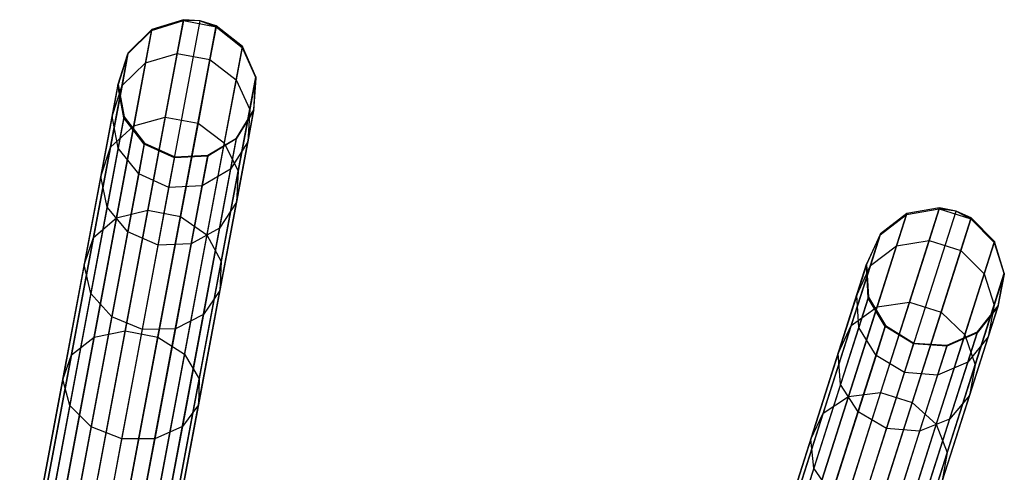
# Model space of a CAD drawing. Extents: x -91 to 91, y -91 to 262.
# Tile 418 of 480: x 14.17 to 28.34, y 83.03 to 89.55. Entities that reach past the tile are written whole.
import ezdxf

# ---------------------------------------------------------------- set-up
doc = ezdxf.new("R2010")
doc.units = 0
doc.header["$LTSCALE"] = 25.4
doc.layers.get('0').update_dxf_attribs({"linetype": 'CONTINUOUS'})

# ---------------------------------------------------------------- blocks, each defined once
blk = doc.blocks.new('ETE0_STL_1')
at = {"color": 0}
for p, q in [((15.114, 81.993, 301.47), (16.531, 89.553, 191.47)), ((15.114, 81.993, 301.47), (16.531, 89.553, 191.47)), ((15.354, 81.977, 301.473), (16.772, 89.538, 191.473)), ((15.354, 81.977, 301.473), (16.772, 89.538, 191.473)), ((15.584, 81.905, 301.47), (17.001, 89.465, 191.47)), ((15.584, 81.905, 301.47), (17.001, 89.465, 191.47)), ((16.071, 89.399, 188.363), (16.528, 89.539, 188.346)), ((16.071, 89.399, 188.363), (16.528, 89.539, 188.346)), ((16.531, 89.553, 191.47), (16.074, 89.413, 191.455)), ((16.531, 89.553, 191.47), (16.074, 89.413, 191.455)), ((16.528, 89.539, 188.346), (16.44, 89.068, 185.258)), ((16.528, 89.539, 188.346), (16.44, 89.068, 185.258)), ((16.531, 89.553, 191.47), (16.528, 89.539, 188.346)), ((16.531, 89.553, 191.47), (16.528, 89.539, 188.346)), ((16.528, 89.539, 188.346), (16.999, 89.45, 188.346)), ((16.772, 89.538, 191.473), (16.528, 89.539, 188.346)), ((16.772, 89.538, 191.473), (16.528, 89.539, 188.346)), ((16.528, 89.539, 188.346), (16.999, 89.45, 188.346)), ((16.772, 89.538, 191.473), (16.531, 89.553, 191.47)), ((16.772, 89.538, 191.473), (16.531, 89.553, 191.47)), ((17.001, 89.465, 191.47), (16.772, 89.538, 191.473)), ((16.772, 89.538, 191.473), (16.999, 89.45, 188.346)), ((16.772, 89.538, 191.473), (16.999, 89.45, 188.346)), ((17.001, 89.465, 191.47), (16.772, 89.538, 191.473)), ((16.999, 89.45, 188.346), (16.91, 88.98, 185.258)), ((16.999, 89.45, 188.346), (16.91, 88.98, 185.258)), ((17.001, 89.465, 191.47), (16.999, 89.45, 188.346)), ((17.001, 89.465, 191.47), (16.999, 89.45, 188.346)), ((16.999, 89.45, 188.346), (17.374, 89.154, 188.363)), ((16.999, 89.45, 188.346), (17.374, 89.154, 188.363)), ((17.377, 89.169, 191.455), (17.001, 89.465, 191.47)), ((17.377, 89.169, 191.455), (17.001, 89.465, 191.47)), ((14.656, 81.853, 301.455), (16.074, 89.413, 191.455)), ((14.656, 81.853, 301.455), (16.074, 89.413, 191.455)), ((15.731, 89.063, 188.395), (16.071, 89.399, 188.363)), ((15.731, 89.063, 188.395), (16.071, 89.399, 188.363)), ((16.074, 89.413, 191.455), (15.734, 89.077, 191.427)), ((16.074, 89.413, 191.455), (15.734, 89.077, 191.427)), ((16.071, 89.399, 188.363), (15.984, 88.933, 185.308)), ((16.071, 89.399, 188.363), (15.984, 88.933, 185.308)), ((16.074, 89.413, 191.455), (16.071, 89.399, 188.363)), ((16.074, 89.413, 191.455), (16.071, 89.399, 188.363)), ((15.96, 81.609, 301.455), (17.377, 89.169, 191.455)), ((15.96, 81.609, 301.455), (17.377, 89.169, 191.455)), ((17.374, 89.154, 188.363), (17.287, 88.689, 185.308)), ((17.374, 89.154, 188.363), (17.287, 88.689, 185.308)), ((17.377, 89.169, 191.455), (17.374, 89.154, 188.363)), ((17.377, 89.169, 191.455), (17.374, 89.154, 188.363)), ((17.374, 89.154, 188.363), (17.569, 88.718, 188.395)), ((17.374, 89.154, 188.363), (17.569, 88.718, 188.395)), ((17.572, 88.732, 191.427), (17.377, 89.169, 191.455)), ((17.572, 88.732, 191.427), (17.377, 89.169, 191.455)), ((14.317, 81.517, 301.427), (15.734, 89.077, 191.427)), ((14.317, 81.517, 301.427), (15.734, 89.077, 191.427)), ((15.587, 88.608, 188.432), (15.731, 89.063, 188.395)), ((15.587, 88.608, 188.432), (15.731, 89.063, 188.395)), ((15.734, 89.077, 191.427), (15.59, 88.622, 191.394)), ((15.734, 89.077, 191.427), (15.59, 88.622, 191.394)), ((15.731, 89.063, 188.395), (15.646, 88.606, 185.397)), ((15.731, 89.063, 188.395), (15.646, 88.606, 185.397)), ((15.734, 89.077, 191.427), (15.731, 89.063, 188.395)), ((15.734, 89.077, 191.427), (15.731, 89.063, 188.395)), ((15.984, 88.933, 185.308), (16.44, 89.068, 185.258)), ((15.984, 88.933, 185.308), (16.44, 89.068, 185.258)), ((16.44, 89.068, 185.258), (16.268, 88.151, 182.275)), ((16.44, 89.068, 185.258), (16.268, 88.151, 182.275)), ((16.44, 89.068, 185.258), (16.91, 88.98, 185.258)), ((16.44, 89.068, 185.258), (16.91, 88.98, 185.258)), ((15.646, 88.606, 185.397), (15.984, 88.933, 185.308)), ((15.646, 88.606, 185.397), (15.984, 88.933, 185.308)), ((15.984, 88.933, 185.308), (15.814, 88.026, 182.357)), ((15.984, 88.933, 185.308), (15.814, 88.026, 182.357)), ((16.91, 88.98, 185.258), (16.739, 88.063, 182.275)), ((16.91, 88.98, 185.258), (16.739, 88.063, 182.275)), ((16.91, 88.98, 185.258), (17.287, 88.689, 185.308)), ((16.91, 88.98, 185.258), (17.287, 88.689, 185.308)), ((16.155, 81.172, 301.427), (17.572, 88.732, 191.427)), ((16.155, 81.172, 301.427), (17.572, 88.732, 191.427)), ((17.569, 88.718, 188.395), (17.484, 88.261, 185.397)), ((17.569, 88.718, 188.395), (17.484, 88.261, 185.397)), ((17.569, 88.718, 188.395), (17.539, 88.242, 188.432)), ((17.569, 88.718, 188.395), (17.539, 88.242, 188.432)), ((17.541, 88.256, 191.394), (17.572, 88.732, 191.427)), ((17.541, 88.256, 191.394), (17.572, 88.732, 191.427)), ((17.572, 88.732, 191.427), (17.569, 88.718, 188.395)), ((17.572, 88.732, 191.427), (17.569, 88.718, 188.395)), ((14.172, 81.062, 301.394), (15.59, 88.622, 191.394)), ((14.172, 81.062, 301.394), (15.59, 88.622, 191.394)), ((15.646, 88.606, 185.397), (15.479, 87.716, 182.503)), ((15.646, 88.606, 185.397), (15.479, 87.716, 182.503)), ((15.587, 88.608, 188.432), (15.504, 88.162, 185.505)), ((15.587, 88.608, 188.432), (15.504, 88.162, 185.505)), ((15.504, 88.162, 185.505), (15.646, 88.606, 185.397)), ((15.504, 88.162, 185.505), (15.646, 88.606, 185.397)), ((15.59, 88.622, 191.394), (15.587, 88.608, 188.432)), ((15.59, 88.622, 191.394), (15.587, 88.608, 188.432)), ((15.672, 88.138, 188.468), (15.587, 88.608, 188.432)), ((15.672, 88.138, 188.468), (15.587, 88.608, 188.432)), ((15.59, 88.622, 191.394), (15.674, 88.152, 191.363)), ((15.59, 88.622, 191.394), (15.674, 88.152, 191.363)), ((17.287, 88.689, 185.308), (17.117, 87.782, 182.357)), ((17.287, 88.689, 185.308), (17.117, 87.782, 182.357)), ((17.287, 88.689, 185.308), (17.484, 88.261, 185.397)), ((17.287, 88.689, 185.308), (17.484, 88.261, 185.397)), ((14.257, 80.592, 301.363), (15.674, 88.152, 191.363)), ((14.257, 80.592, 301.363), (15.674, 88.152, 191.363)), ((15.504, 88.162, 185.505), (15.341, 87.293, 182.678)), ((15.504, 88.162, 185.505), (15.341, 87.293, 182.678)), ((15.59, 87.702, 185.606), (15.504, 88.162, 185.505)), ((15.59, 87.702, 185.606), (15.504, 88.162, 185.505)), ((15.674, 88.152, 191.363), (15.672, 88.138, 188.468)), ((15.674, 88.152, 191.363), (15.672, 88.138, 188.468)), ((15.674, 88.152, 191.363), (15.968, 87.775, 191.341)), ((15.674, 88.152, 191.363), (15.968, 87.775, 191.341)), ((15.814, 88.026, 182.357), (16.268, 88.151, 182.275)), ((15.814, 88.026, 182.357), (16.268, 88.151, 182.275)), ((16.268, 88.151, 182.275), (16.017, 86.809, 179.465)), ((16.268, 88.151, 182.275), (16.017, 86.809, 179.465)), ((16.124, 80.696, 301.394), (17.541, 88.256, 191.394)), ((16.124, 80.696, 301.394), (17.541, 88.256, 191.394)), ((16.268, 88.151, 182.275), (16.739, 88.063, 182.275)), ((16.268, 88.151, 182.275), (16.739, 88.063, 182.275)), ((17.539, 88.242, 188.432), (17.29, 87.835, 188.468)), ((17.539, 88.242, 188.432), (17.29, 87.835, 188.468)), ((17.292, 87.848, 191.363), (17.541, 88.256, 191.394)), ((17.292, 87.848, 191.363), (17.541, 88.256, 191.394)), ((17.484, 88.261, 185.397), (17.317, 87.372, 182.503)), ((17.484, 88.261, 185.397), (17.317, 87.372, 182.503)), ((17.484, 88.261, 185.397), (17.455, 87.796, 185.505)), ((17.484, 88.261, 185.397), (17.455, 87.796, 185.505)), ((17.539, 88.242, 188.432), (17.455, 87.796, 185.505)), ((17.539, 88.242, 188.432), (17.455, 87.796, 185.505)), ((17.541, 88.256, 191.394), (17.539, 88.242, 188.432)), ((17.541, 88.256, 191.394), (17.539, 88.242, 188.432)), ((15.479, 87.716, 182.503), (15.814, 88.026, 182.357)), ((15.479, 87.716, 182.503), (15.814, 88.026, 182.357)), ((15.814, 88.026, 182.357), (15.565, 86.698, 179.576)), ((15.814, 88.026, 182.357), (15.565, 86.698, 179.576)), ((15.672, 88.138, 188.468), (15.59, 87.702, 185.606)), ((15.672, 88.138, 188.468), (15.59, 87.702, 185.606)), ((15.966, 87.761, 188.493), (15.672, 88.138, 188.468)), ((15.966, 87.761, 188.493), (15.672, 88.138, 188.468)), ((16.739, 88.063, 182.275), (16.487, 86.721, 179.465)), ((16.739, 88.063, 182.275), (16.487, 86.721, 179.465)), ((16.739, 88.063, 182.275), (17.117, 87.782, 182.357)), ((16.739, 88.063, 182.275), (17.117, 87.782, 182.357)), ((14.551, 80.214, 301.341), (15.968, 87.775, 191.341)), ((14.551, 80.214, 301.341), (15.968, 87.775, 191.341)), ((15.479, 87.716, 182.503), (15.235, 86.414, 179.774)), ((15.479, 87.716, 182.503), (15.235, 86.414, 179.774)), ((15.341, 87.293, 182.678), (15.479, 87.716, 182.503)), ((15.341, 87.293, 182.678), (15.479, 87.716, 182.503)), ((15.875, 80.288, 301.363), (17.292, 87.848, 191.363)), ((15.875, 80.288, 301.363), (17.292, 87.848, 191.363)), ((15.966, 87.761, 188.493), (15.885, 87.332, 185.678)), ((15.966, 87.761, 188.493), (15.885, 87.332, 185.678)), ((15.968, 87.775, 191.341), (15.966, 87.761, 188.493)), ((15.968, 87.775, 191.341), (15.966, 87.761, 188.493)), ((16.401, 87.563, 188.502), (15.966, 87.761, 188.493)), ((16.401, 87.563, 188.502), (15.966, 87.761, 188.493)), ((15.968, 87.775, 191.341), (16.404, 87.577, 191.333)), ((15.968, 87.775, 191.341), (16.404, 87.577, 191.333)), ((17.117, 87.782, 182.357), (16.868, 86.454, 179.576)), ((17.117, 87.782, 182.357), (16.868, 86.454, 179.576)), ((17.29, 87.835, 188.468), (16.879, 87.59, 188.493)), ((17.29, 87.835, 188.468), (16.879, 87.59, 188.493)), ((16.882, 87.603, 191.341), (17.292, 87.848, 191.363)), ((16.882, 87.603, 191.341), (17.292, 87.848, 191.363)), ((17.117, 87.782, 182.357), (17.317, 87.372, 182.503)), ((17.117, 87.782, 182.357), (17.317, 87.372, 182.503)), ((17.29, 87.835, 188.468), (17.208, 87.399, 185.606)), ((17.29, 87.835, 188.468), (17.208, 87.399, 185.606)), ((17.455, 87.796, 185.505), (17.208, 87.399, 185.606)), ((17.455, 87.796, 185.505), (17.208, 87.399, 185.606)), ((17.292, 87.848, 191.363), (17.29, 87.835, 188.468)), ((17.292, 87.848, 191.363), (17.29, 87.835, 188.468)), ((17.455, 87.796, 185.505), (17.292, 86.927, 182.678)), ((17.455, 87.796, 185.505), (17.292, 86.927, 182.678)), ((14.986, 80.016, 301.333), (16.404, 87.577, 191.333)), ((14.986, 80.016, 301.333), (16.404, 87.577, 191.333)), ((15.59, 87.702, 185.606), (15.431, 86.853, 182.843)), ((15.59, 87.702, 185.606), (15.431, 86.853, 182.843)), ((15.464, 80.043, 301.341), (16.882, 87.603, 191.341)), ((15.464, 80.043, 301.341), (16.882, 87.603, 191.341)), ((15.885, 87.332, 185.678), (15.59, 87.702, 185.606)), ((15.885, 87.332, 185.678), (15.59, 87.702, 185.606)), ((16.879, 87.59, 188.493), (16.401, 87.563, 188.502)), ((16.879, 87.59, 188.493), (16.401, 87.563, 188.502)), ((16.404, 87.577, 191.333), (16.401, 87.563, 188.502)), ((16.404, 87.577, 191.333), (16.401, 87.563, 188.502)), ((16.404, 87.577, 191.333), (16.882, 87.603, 191.341)), ((16.404, 87.577, 191.333), (16.882, 87.603, 191.341)), ((16.879, 87.59, 188.493), (16.799, 87.161, 185.678)), ((16.879, 87.59, 188.493), (16.799, 87.161, 185.678)), ((16.882, 87.603, 191.341), (16.879, 87.59, 188.493)), ((16.882, 87.603, 191.341), (16.879, 87.59, 188.493)), ((16.321, 87.137, 185.704), (16.401, 87.563, 188.502)), ((16.321, 87.137, 185.704), (16.401, 87.563, 188.502)), ((15.341, 87.293, 182.678), (15.102, 86.021, 180.013)), ((15.341, 87.293, 182.678), (15.102, 86.021, 180.013)), ((15.431, 86.853, 182.843), (15.341, 87.293, 182.678)), ((15.431, 86.853, 182.843), (15.341, 87.293, 182.678)), ((15.885, 87.332, 185.678), (15.729, 86.497, 182.96)), ((15.885, 87.332, 185.678), (15.729, 86.497, 182.96)), ((16.321, 87.137, 185.704), (15.885, 87.332, 185.678)), ((16.321, 87.137, 185.704), (15.885, 87.332, 185.678)), ((17.208, 87.399, 185.606), (16.799, 87.161, 185.678)), ((17.208, 87.399, 185.606), (16.799, 87.161, 185.678)), ((17.208, 87.399, 185.606), (17.049, 86.549, 182.843)), ((17.208, 87.399, 185.606), (17.049, 86.549, 182.843)), ((17.317, 87.372, 182.503), (17.073, 86.069, 179.774)), ((17.317, 87.372, 182.503), (17.073, 86.069, 179.774)), ((17.317, 87.372, 182.503), (17.292, 86.927, 182.678)), ((17.317, 87.372, 182.503), (17.292, 86.927, 182.678)), ((16.799, 87.161, 185.678), (16.321, 87.137, 185.704)), ((16.799, 87.161, 185.678), (16.321, 87.137, 185.704)), ((16.799, 87.161, 185.678), (16.642, 86.325, 182.96)), ((16.799, 87.161, 185.678), (16.642, 86.325, 182.96)), ((16.166, 86.306, 183.002), (16.321, 87.137, 185.704)), ((16.166, 86.306, 183.002), (16.321, 87.137, 185.704)), ((17.292, 86.927, 182.678), (17.049, 86.549, 182.843)), ((17.292, 86.927, 182.678), (17.049, 86.549, 182.843)), ((17.292, 86.927, 182.678), (17.054, 85.655, 180.013)), ((17.292, 86.927, 182.678), (17.054, 85.655, 180.013)), ((15.431, 86.853, 182.843), (15.198, 85.609, 180.238)), ((15.431, 86.853, 182.843), (15.198, 85.609, 180.238)), ((15.729, 86.497, 182.96), (15.431, 86.853, 182.843)), ((15.729, 86.497, 182.96), (15.431, 86.853, 182.843)), ((15.565, 86.698, 179.576), (16.017, 86.809, 179.465)), ((15.565, 86.698, 179.576), (16.017, 86.809, 179.465)), ((16.017, 86.809, 179.465), (15.691, 85.072, 176.888)), ((16.017, 86.809, 179.465), (15.691, 85.072, 176.888)), ((16.017, 86.809, 179.465), (16.487, 86.721, 179.465)), ((16.017, 86.809, 179.465), (16.487, 86.721, 179.465)), ((24.604, 79.432, 301.455), (26.94, 86.76, 191.455)), ((24.604, 79.432, 301.455), (26.94, 86.76, 191.455)), ((25.075, 79.514, 301.47), (27.411, 86.843, 191.47)), ((25.075, 79.514, 301.47), (27.411, 86.843, 191.47)), ((25.312, 79.469, 301.473), (27.648, 86.798, 191.473)), ((25.312, 79.469, 301.473), (27.648, 86.798, 191.473)), ((26.557, 86.455, 188.395), (26.935, 86.746, 188.363)), ((26.557, 86.455, 188.395), (26.935, 86.746, 188.363)), ((26.94, 86.76, 191.455), (26.561, 86.468, 191.427)), ((26.94, 86.76, 191.455), (26.561, 86.468, 191.427)), ((26.935, 86.746, 188.363), (26.791, 86.295, 185.308)), ((26.935, 86.746, 188.363), (26.791, 86.295, 185.308)), ((26.935, 86.746, 188.363), (27.406, 86.829, 188.346)), ((26.935, 86.746, 188.363), (27.406, 86.829, 188.346)), ((26.94, 86.76, 191.455), (26.935, 86.746, 188.363)), ((26.94, 86.76, 191.455), (26.935, 86.746, 188.363)), ((27.411, 86.843, 191.47), (26.94, 86.76, 191.455)), ((27.411, 86.843, 191.47), (26.94, 86.76, 191.455)), ((27.406, 86.829, 188.346), (27.261, 86.372, 185.258)), ((27.406, 86.829, 188.346), (27.261, 86.372, 185.258)), ((27.411, 86.843, 191.47), (27.406, 86.829, 188.346)), ((27.411, 86.843, 191.47), (27.406, 86.829, 188.346)), ((27.406, 86.829, 188.346), (27.862, 86.683, 188.346)), ((27.648, 86.798, 191.473), (27.406, 86.829, 188.346)), ((27.648, 86.798, 191.473), (27.406, 86.829, 188.346)), ((27.406, 86.829, 188.346), (27.862, 86.683, 188.346)), ((27.648, 86.798, 191.473), (27.411, 86.843, 191.47)), ((27.648, 86.798, 191.473), (27.411, 86.843, 191.47)), ((27.867, 86.698, 191.47), (27.648, 86.798, 191.473)), ((27.648, 86.798, 191.473), (27.862, 86.683, 188.346)), ((27.648, 86.798, 191.473), (27.862, 86.683, 188.346)), ((27.867, 86.698, 191.47), (27.648, 86.798, 191.473)), ((15.235, 86.414, 179.774), (15.565, 86.698, 179.576)), ((15.235, 86.414, 179.774), (15.565, 86.698, 179.576)), ((15.565, 86.698, 179.576), (15.242, 84.979, 177.027)), ((15.565, 86.698, 179.576), (15.242, 84.979, 177.027)), ((16.487, 86.721, 179.465), (16.161, 84.983, 176.888)), ((16.487, 86.721, 179.465), (16.161, 84.983, 176.888)), ((16.487, 86.721, 179.465), (16.868, 86.454, 179.576)), ((16.487, 86.721, 179.465), (16.868, 86.454, 179.576)), ((25.531, 79.369, 301.47), (27.867, 86.698, 191.47)), ((25.531, 79.369, 301.47), (27.867, 86.698, 191.47)), ((27.862, 86.683, 188.346), (27.717, 86.227, 185.258)), ((27.862, 86.683, 188.346), (27.717, 86.227, 185.258)), ((27.867, 86.698, 191.47), (27.862, 86.683, 188.346)), ((27.867, 86.698, 191.47), (27.862, 86.683, 188.346)), ((27.862, 86.683, 188.346), (28.199, 86.343, 188.363)), ((27.862, 86.683, 188.346), (28.199, 86.343, 188.363)), ((28.203, 86.358, 191.455), (27.867, 86.698, 191.47)), ((28.203, 86.358, 191.455), (27.867, 86.698, 191.47)), ((15.729, 86.497, 182.96), (15.499, 85.273, 180.398)), ((15.729, 86.497, 182.96), (15.499, 85.273, 180.398)), ((16.166, 86.306, 183.002), (15.729, 86.497, 182.96)), ((16.166, 86.306, 183.002), (15.729, 86.497, 182.96)), ((16.868, 86.454, 179.576), (16.546, 84.735, 177.027)), ((16.868, 86.454, 179.576), (16.546, 84.735, 177.027)), ((17.049, 86.549, 182.843), (16.642, 86.325, 182.96)), ((17.049, 86.549, 182.843), (16.642, 86.325, 182.96)), ((17.049, 86.549, 182.843), (16.816, 85.306, 180.238)), ((17.049, 86.549, 182.843), (16.816, 85.306, 180.238)), ((16.868, 86.454, 179.576), (17.073, 86.069, 179.774)), ((16.868, 86.454, 179.576), (17.073, 86.069, 179.774)), ((24.225, 79.14, 301.427), (26.561, 86.468, 191.427)), ((24.225, 79.14, 301.427), (26.561, 86.468, 191.427)), ((26.358, 86.021, 188.432), (26.557, 86.455, 188.395)), ((26.358, 86.021, 188.432), (26.557, 86.455, 188.395)), ((26.561, 86.468, 191.427), (26.362, 86.034, 191.394)), ((26.561, 86.468, 191.427), (26.362, 86.034, 191.394)), ((26.557, 86.455, 188.395), (26.416, 86.012, 185.397)), ((26.557, 86.455, 188.395), (26.416, 86.012, 185.397)), ((26.561, 86.468, 191.427), (26.557, 86.455, 188.395)), ((26.561, 86.468, 191.427), (26.557, 86.455, 188.395)), ((15.235, 86.414, 179.774), (14.918, 84.727, 177.273)), ((15.235, 86.414, 179.774), (14.918, 84.727, 177.273)), ((15.102, 86.021, 180.013), (15.235, 86.414, 179.774)), ((15.102, 86.021, 180.013), (15.235, 86.414, 179.774)), ((15.938, 85.09, 180.455), (16.166, 86.306, 183.002)), ((15.938, 85.09, 180.455), (16.166, 86.306, 183.002)), ((16.642, 86.325, 182.96), (16.166, 86.306, 183.002)), ((16.642, 86.325, 182.96), (16.166, 86.306, 183.002)), ((16.642, 86.325, 182.96), (16.413, 85.102, 180.398)), ((16.642, 86.325, 182.96), (16.413, 85.102, 180.398)), ((25.867, 79.029, 301.455), (28.203, 86.358, 191.455)), ((25.867, 79.029, 301.455), (28.203, 86.358, 191.455)), ((26.791, 86.295, 185.308), (27.261, 86.372, 185.258)), ((26.791, 86.295, 185.308), (27.261, 86.372, 185.258)), ((27.261, 86.372, 185.258), (26.978, 85.484, 182.275)), ((27.261, 86.372, 185.258), (26.978, 85.484, 182.275)), ((27.261, 86.372, 185.258), (27.717, 86.227, 185.258)), ((27.261, 86.372, 185.258), (27.717, 86.227, 185.258)), ((28.199, 86.343, 188.363), (28.055, 85.892, 185.308)), ((28.199, 86.343, 188.363), (28.055, 85.892, 185.308)), ((28.203, 86.358, 191.455), (28.199, 86.343, 188.363)), ((28.203, 86.358, 191.455), (28.199, 86.343, 188.363)), ((28.199, 86.343, 188.363), (28.339, 85.887, 188.395)), ((28.199, 86.343, 188.363), (28.339, 85.887, 188.395)), ((28.343, 85.901, 191.427), (28.203, 86.358, 191.455)), ((28.343, 85.901, 191.427), (28.203, 86.358, 191.455)), ((26.416, 86.012, 185.397), (26.791, 86.295, 185.308)), ((26.416, 86.012, 185.397), (26.791, 86.295, 185.308)), ((26.791, 86.295, 185.308), (26.511, 85.416, 182.357)), ((26.791, 86.295, 185.308), (26.511, 85.416, 182.357)), ((27.717, 86.227, 185.258), (27.434, 85.339, 182.275)), ((27.717, 86.227, 185.258), (27.434, 85.339, 182.275)), ((27.717, 86.227, 185.258), (28.055, 85.892, 185.308)), ((27.717, 86.227, 185.258), (28.055, 85.892, 185.308)), ((15.102, 86.021, 180.013), (14.793, 84.373, 177.571)), ((15.102, 86.021, 180.013), (14.793, 84.373, 177.571)), ((15.198, 85.609, 180.238), (15.102, 86.021, 180.013)), ((15.198, 85.609, 180.238), (15.102, 86.021, 180.013)), ((17.073, 86.069, 179.774), (16.756, 84.383, 177.273)), ((17.073, 86.069, 179.774), (16.756, 84.383, 177.273)), ((17.073, 86.069, 179.774), (17.054, 85.655, 180.013)), ((17.073, 86.069, 179.774), (17.054, 85.655, 180.013)), ((24.027, 78.706, 301.394), (26.362, 86.034, 191.394)), ((24.027, 78.706, 301.394), (26.362, 86.034, 191.394)), ((26.358, 86.021, 188.432), (26.22, 85.588, 185.505)), ((26.358, 86.021, 188.432), (26.22, 85.588, 185.505)), ((26.362, 86.034, 191.394), (26.358, 86.021, 188.432)), ((26.362, 86.034, 191.394), (26.358, 86.021, 188.432)), ((26.384, 85.544, 188.468), (26.358, 86.021, 188.432)), ((26.384, 85.544, 188.468), (26.358, 86.021, 188.432)), ((26.362, 86.034, 191.394), (26.388, 85.557, 191.363)), ((26.362, 86.034, 191.394), (26.388, 85.557, 191.363)), ((26.007, 78.572, 301.427), (28.343, 85.901, 191.427)), ((26.007, 78.572, 301.427), (28.343, 85.901, 191.427)), ((26.416, 86.012, 185.397), (26.141, 85.149, 182.503)), ((26.416, 86.012, 185.397), (26.141, 85.149, 182.503)), ((26.22, 85.588, 185.505), (26.416, 86.012, 185.397)), ((26.22, 85.588, 185.505), (26.416, 86.012, 185.397)), ((28.055, 85.892, 185.308), (27.775, 85.013, 182.357)), ((28.055, 85.892, 185.308), (27.775, 85.013, 182.357)), ((28.055, 85.892, 185.308), (28.197, 85.444, 185.397)), ((28.055, 85.892, 185.308), (28.197, 85.444, 185.397)), ((28.339, 85.887, 188.395), (28.197, 85.444, 185.397)), ((28.339, 85.887, 188.395), (28.197, 85.444, 185.397)), ((28.339, 85.887, 188.395), (28.25, 85.418, 188.432)), ((28.339, 85.887, 188.395), (28.25, 85.418, 188.432)), ((28.254, 85.431, 191.394), (28.343, 85.901, 191.427)), ((28.254, 85.431, 191.394), (28.343, 85.901, 191.427)), ((28.343, 85.901, 191.427), (28.339, 85.887, 188.395)), ((28.343, 85.901, 191.427), (28.339, 85.887, 188.395)), ((15.198, 85.609, 180.238), (14.896, 83.999, 177.851)), ((15.198, 85.609, 180.238), (14.896, 83.999, 177.851)), ((15.499, 85.273, 180.398), (15.198, 85.609, 180.238)), ((15.499, 85.273, 180.398), (15.198, 85.609, 180.238)), ((17.054, 85.655, 180.013), (16.745, 84.008, 177.571)), ((17.054, 85.655, 180.013), (16.745, 84.008, 177.571)), ((17.054, 85.655, 180.013), (16.816, 85.306, 180.238)), ((17.054, 85.655, 180.013), (16.816, 85.306, 180.238)), ((24.053, 78.229, 301.363), (26.388, 85.557, 191.363)), ((24.053, 78.229, 301.363), (26.388, 85.557, 191.363)), ((26.22, 85.588, 185.505), (25.952, 84.746, 182.678)), ((26.22, 85.588, 185.505), (25.952, 84.746, 182.678)), ((26.25, 85.121, 185.606), (26.22, 85.588, 185.505)), ((26.25, 85.121, 185.606), (26.22, 85.588, 185.505)), ((26.384, 85.544, 188.468), (26.25, 85.121, 185.606)), ((26.384, 85.544, 188.468), (26.25, 85.121, 185.606)), ((26.388, 85.557, 191.363), (26.384, 85.544, 188.468)), ((26.388, 85.557, 191.363), (26.384, 85.544, 188.468)), ((26.63, 85.134, 188.493), (26.384, 85.544, 188.468)), ((26.63, 85.134, 188.493), (26.384, 85.544, 188.468)), ((26.388, 85.557, 191.363), (26.634, 85.147, 191.341)), ((26.388, 85.557, 191.363), (26.634, 85.147, 191.341)), ((26.511, 85.416, 182.357), (26.978, 85.484, 182.275)), ((26.511, 85.416, 182.357), (26.978, 85.484, 182.275)), ((26.978, 85.484, 182.275), (26.563, 84.183, 179.465)), ((26.978, 85.484, 182.275), (26.563, 84.183, 179.465)), ((26.978, 85.484, 182.275), (27.434, 85.339, 182.275)), ((26.978, 85.484, 182.275), (27.434, 85.339, 182.275)), ((25.918, 78.103, 301.394), (28.254, 85.431, 191.394)), ((25.918, 78.103, 301.394), (28.254, 85.431, 191.394)), ((26.511, 85.416, 182.357), (26.101, 84.128, 179.576)), ((26.511, 85.416, 182.357), (26.101, 84.128, 179.576)), ((26.141, 85.149, 182.503), (26.511, 85.416, 182.357)), ((26.141, 85.149, 182.503), (26.511, 85.416, 182.357)), ((27.434, 85.339, 182.275), (27.019, 84.038, 179.465)), ((27.434, 85.339, 182.275), (27.019, 84.038, 179.465)), ((27.434, 85.339, 182.275), (27.775, 85.013, 182.357)), ((27.434, 85.339, 182.275), (27.775, 85.013, 182.357)), ((28.197, 85.444, 185.397), (27.923, 84.581, 182.503)), ((28.197, 85.444, 185.397), (27.923, 84.581, 182.503)), ((28.25, 85.418, 188.432), (27.953, 85.044, 188.468)), ((28.25, 85.418, 188.432), (27.953, 85.044, 188.468)), ((27.957, 85.058, 191.363), (28.254, 85.431, 191.394)), ((27.957, 85.058, 191.363), (28.254, 85.431, 191.394)), ((28.197, 85.444, 185.397), (28.112, 84.985, 185.505)), ((28.197, 85.444, 185.397), (28.112, 84.985, 185.505)), ((28.25, 85.418, 188.432), (28.112, 84.985, 185.505)), ((28.25, 85.418, 188.432), (28.112, 84.985, 185.505)), ((28.254, 85.431, 191.394), (28.25, 85.418, 188.432)), ((28.254, 85.431, 191.394), (28.25, 85.418, 188.432)), ((15.499, 85.273, 180.398), (15.202, 83.69, 178.049)), ((15.499, 85.273, 180.398), (15.202, 83.69, 178.049)), ((15.938, 85.09, 180.455), (15.499, 85.273, 180.398)), ((15.938, 85.09, 180.455), (15.499, 85.273, 180.398)), ((16.816, 85.306, 180.238), (16.413, 85.102, 180.398)), ((16.816, 85.306, 180.238), (16.413, 85.102, 180.398)), ((16.816, 85.306, 180.238), (16.514, 83.696, 177.851)), ((16.816, 85.306, 180.238), (16.514, 83.696, 177.851)), ((15.242, 84.979, 177.027), (15.691, 85.072, 176.888)), ((15.242, 84.979, 177.027), (15.691, 85.072, 176.888)), ((15.691, 85.072, 176.888), (15.298, 82.977, 174.603)), ((15.691, 85.072, 176.888), (15.298, 82.977, 174.603)), ((15.643, 83.516, 178.121), (15.938, 85.09, 180.455)), ((15.643, 83.516, 178.121), (15.938, 85.09, 180.455)), ((15.691, 85.072, 176.888), (16.161, 84.983, 176.888)), ((15.691, 85.072, 176.888), (16.161, 84.983, 176.888)), ((16.413, 85.102, 180.398), (15.938, 85.09, 180.455)), ((16.413, 85.102, 180.398), (15.938, 85.09, 180.455)), ((16.413, 85.102, 180.398), (16.116, 83.518, 178.049)), ((16.413, 85.102, 180.398), (16.116, 83.518, 178.049)), ((24.298, 77.818, 301.341), (26.634, 85.147, 191.341)), ((24.298, 77.818, 301.341), (26.634, 85.147, 191.341)), ((25.621, 77.729, 301.363), (27.957, 85.058, 191.363)), ((25.621, 77.729, 301.363), (27.957, 85.058, 191.363)), ((26.141, 85.149, 182.503), (25.738, 83.887, 179.774)), ((26.141, 85.149, 182.503), (25.738, 83.887, 179.774)), ((25.952, 84.746, 182.678), (26.141, 85.149, 182.503)), ((25.952, 84.746, 182.678), (26.141, 85.149, 182.503)), ((26.25, 85.121, 185.606), (25.987, 84.298, 182.843)), ((26.25, 85.121, 185.606), (25.987, 84.298, 182.843)), ((26.497, 84.718, 185.678), (26.25, 85.121, 185.606)), ((26.497, 84.718, 185.678), (26.25, 85.121, 185.606)), ((26.63, 85.134, 188.493), (26.497, 84.718, 185.678)), ((26.63, 85.134, 188.493), (26.497, 84.718, 185.678)), ((26.634, 85.147, 191.341), (26.63, 85.134, 188.493)), ((26.634, 85.147, 191.341), (26.63, 85.134, 188.493)), ((27.038, 84.884, 188.502), (26.63, 85.134, 188.493)), ((27.038, 84.884, 188.502), (26.63, 85.134, 188.493)), ((26.634, 85.147, 191.341), (27.042, 84.897, 191.333)), ((26.634, 85.147, 191.341), (27.042, 84.897, 191.333)), ((27.953, 85.044, 188.468), (27.515, 84.852, 188.493)), ((27.953, 85.044, 188.468), (27.515, 84.852, 188.493)), ((27.519, 84.865, 191.341), (27.957, 85.058, 191.363)), ((27.519, 84.865, 191.341), (27.957, 85.058, 191.363)), ((27.953, 85.044, 188.468), (27.818, 84.622, 185.606)), ((27.953, 85.044, 188.468), (27.818, 84.622, 185.606)), ((27.957, 85.058, 191.363), (27.953, 85.044, 188.468)), ((27.957, 85.058, 191.363), (27.953, 85.044, 188.468)), ((15.242, 84.979, 177.027), (14.854, 82.907, 174.766)), ((15.242, 84.979, 177.027), (14.854, 82.907, 174.766)), ((14.918, 84.727, 177.273), (15.242, 84.979, 177.027)), ((14.918, 84.727, 177.273), (15.242, 84.979, 177.027)), ((16.161, 84.983, 176.888), (15.769, 82.889, 174.603)), ((16.161, 84.983, 176.888), (15.769, 82.889, 174.603)), ((16.161, 84.983, 176.888), (16.546, 84.735, 177.027)), ((16.161, 84.983, 176.888), (16.546, 84.735, 177.027)), ((24.706, 77.568, 301.333), (27.042, 84.897, 191.333)), ((24.706, 77.568, 301.333), (27.042, 84.897, 191.333)), ((26.906, 84.471, 185.704), (27.038, 84.884, 188.502)), ((26.906, 84.471, 185.704), (27.038, 84.884, 188.502)), ((27.042, 84.897, 191.333), (27.038, 84.884, 188.502)), ((27.042, 84.897, 191.333), (27.038, 84.884, 188.502)), ((27.515, 84.852, 188.493), (27.038, 84.884, 188.502)), ((27.515, 84.852, 188.493), (27.038, 84.884, 188.502)), ((27.042, 84.897, 191.333), (27.519, 84.865, 191.341)), ((27.042, 84.897, 191.333), (27.519, 84.865, 191.341)), ((27.775, 85.013, 182.357), (27.364, 83.726, 179.576)), ((27.775, 85.013, 182.357), (27.364, 83.726, 179.576)), ((27.775, 85.013, 182.357), (27.923, 84.581, 182.503)), ((27.775, 85.013, 182.357), (27.923, 84.581, 182.503)), ((28.112, 84.985, 185.505), (27.818, 84.622, 185.606)), ((28.112, 84.985, 185.505), (27.818, 84.622, 185.606)), ((28.112, 84.985, 185.505), (27.843, 84.143, 182.678)), ((28.112, 84.985, 185.505), (27.843, 84.143, 182.678)), ((25.183, 77.536, 301.341), (27.519, 84.865, 191.341)), ((25.183, 77.536, 301.341), (27.519, 84.865, 191.341)), ((25.952, 84.746, 182.678), (25.559, 83.513, 180.013)), ((25.952, 84.746, 182.678), (25.559, 83.513, 180.013)), ((25.987, 84.298, 182.843), (25.952, 84.746, 182.678)), ((25.987, 84.298, 182.843), (25.952, 84.746, 182.678)), ((27.515, 84.852, 188.493), (27.383, 84.436, 185.678)), ((27.515, 84.852, 188.493), (27.383, 84.436, 185.678)), ((27.519, 84.865, 191.341), (27.515, 84.852, 188.493)), ((27.519, 84.865, 191.341), (27.515, 84.852, 188.493)), ((14.918, 84.727, 177.273), (14.537, 82.694, 175.055)), ((14.918, 84.727, 177.273), (14.537, 82.694, 175.055)), ((14.793, 84.373, 177.571), (14.918, 84.727, 177.273)), ((14.793, 84.373, 177.571), (14.918, 84.727, 177.273)), ((16.546, 84.735, 177.027), (16.157, 82.662, 174.766)), ((16.546, 84.735, 177.027), (16.157, 82.662, 174.766)), ((16.546, 84.735, 177.027), (16.756, 84.383, 177.273)), ((16.546, 84.735, 177.027), (16.756, 84.383, 177.273)), ((26.497, 84.718, 185.678), (26.239, 83.908, 182.96)), ((26.497, 84.718, 185.678), (26.239, 83.908, 182.96)), ((26.906, 84.471, 185.704), (26.497, 84.718, 185.678)), ((26.906, 84.471, 185.704), (26.497, 84.718, 185.678)), ((27.818, 84.622, 185.606), (27.383, 84.436, 185.678)), ((27.818, 84.622, 185.606), (27.383, 84.436, 185.678)), ((27.818, 84.622, 185.606), (27.555, 83.798, 182.843)), ((27.818, 84.622, 185.606), (27.555, 83.798, 182.843)), ((26.649, 83.666, 183.002), (26.906, 84.471, 185.704)), ((26.649, 83.666, 183.002), (26.906, 84.471, 185.704)), ((27.383, 84.436, 185.678), (26.906, 84.471, 185.704)), ((27.383, 84.436, 185.678), (26.906, 84.471, 185.704)), ((27.923, 84.581, 182.503), (27.52, 83.319, 179.774)), ((27.923, 84.581, 182.503), (27.52, 83.319, 179.774)), ((27.923, 84.581, 182.503), (27.843, 84.143, 182.678)), ((27.923, 84.581, 182.503), (27.843, 84.143, 182.678)), ((14.793, 84.373, 177.571), (14.421, 82.388, 175.404)), ((14.793, 84.373, 177.571), (14.421, 82.388, 175.404)), ((14.896, 83.999, 177.851), (14.793, 84.373, 177.571)), ((14.896, 83.999, 177.851), (14.793, 84.373, 177.571)), ((16.756, 84.383, 177.273), (16.375, 82.349, 175.055)), ((16.756, 84.383, 177.273), (16.375, 82.349, 175.055)), ((16.756, 84.383, 177.273), (16.745, 84.008, 177.571)), ((16.756, 84.383, 177.273), (16.745, 84.008, 177.571)), ((27.383, 84.436, 185.678), (27.124, 83.626, 182.96)), ((27.383, 84.436, 185.678), (27.124, 83.626, 182.96)), ((25.987, 84.298, 182.843), (25.603, 83.093, 180.238)), ((25.987, 84.298, 182.843), (25.603, 83.093, 180.238)), ((26.239, 83.908, 182.96), (25.987, 84.298, 182.843)), ((26.239, 83.908, 182.96), (25.987, 84.298, 182.843)), ((26.563, 84.183, 179.465), (26.026, 82.499, 176.888)), ((26.563, 84.183, 179.465), (26.026, 82.499, 176.888)), ((26.101, 84.128, 179.576), (26.563, 84.183, 179.465)), ((26.101, 84.128, 179.576), (26.563, 84.183, 179.465)), ((26.563, 84.183, 179.465), (27.019, 84.038, 179.465)), ((26.563, 84.183, 179.465), (27.019, 84.038, 179.465)), ((26.101, 84.128, 179.576), (25.57, 82.462, 177.027)), ((26.101, 84.128, 179.576), (25.57, 82.462, 177.027)), ((25.738, 83.887, 179.774), (26.101, 84.128, 179.576)), ((25.738, 83.887, 179.774), (26.101, 84.128, 179.576)), ((27.019, 84.038, 179.465), (26.482, 82.353, 176.888)), ((27.019, 84.038, 179.465), (26.482, 82.353, 176.888)), ((27.019, 84.038, 179.465), (27.364, 83.726, 179.576)), ((27.019, 84.038, 179.465), (27.364, 83.726, 179.576)), ((27.843, 84.143, 182.678), (27.45, 82.91, 180.013)), ((27.843, 84.143, 182.678), (27.45, 82.91, 180.013)), ((27.843, 84.143, 182.678), (27.555, 83.798, 182.843)), ((27.843, 84.143, 182.678), (27.555, 83.798, 182.843)), ((14.896, 83.999, 177.851), (14.532, 82.058, 175.733)), ((14.896, 83.999, 177.851), (14.532, 82.058, 175.733)), ((15.202, 83.69, 178.049), (14.896, 83.999, 177.851)), ((15.202, 83.69, 178.049), (14.896, 83.999, 177.851)), ((16.745, 84.008, 177.571), (16.373, 82.022, 175.404)), ((16.745, 84.008, 177.571), (16.373, 82.022, 175.404)), ((16.745, 84.008, 177.571), (16.514, 83.696, 177.851)), ((16.745, 84.008, 177.571), (16.514, 83.696, 177.851)), ((26.239, 83.908, 182.96), (25.861, 82.722, 180.398)), ((26.239, 83.908, 182.96), (25.861, 82.722, 180.398)), ((26.649, 83.666, 183.002), (26.239, 83.908, 182.96)), ((26.649, 83.666, 183.002), (26.239, 83.908, 182.96)), ((25.738, 83.887, 179.774), (25.217, 82.252, 177.273)), ((25.738, 83.887, 179.774), (25.217, 82.252, 177.273)), ((25.559, 83.513, 180.013), (25.738, 83.887, 179.774)), ((25.559, 83.513, 180.013), (25.738, 83.887, 179.774)), ((27.555, 83.798, 182.843), (27.124, 83.626, 182.96)), ((27.555, 83.798, 182.843), (27.124, 83.626, 182.96)), ((27.555, 83.798, 182.843), (27.171, 82.593, 180.238)), ((27.555, 83.798, 182.843), (27.171, 82.593, 180.238)), ((15.202, 83.69, 178.049), (14.844, 81.78, 175.966)), ((15.202, 83.69, 178.049), (14.844, 81.78, 175.966)), ((15.643, 83.516, 178.121), (15.202, 83.69, 178.049)), ((15.643, 83.516, 178.121), (15.202, 83.69, 178.049)), ((16.514, 83.696, 177.851), (16.116, 83.518, 178.049)), ((16.514, 83.696, 177.851), (16.116, 83.518, 178.049)), ((16.514, 83.696, 177.851), (16.15, 81.755, 175.733)), ((16.514, 83.696, 177.851), (16.15, 81.755, 175.733)), ((26.274, 82.487, 180.455), (26.649, 83.666, 183.002)), ((26.274, 82.487, 180.455), (26.649, 83.666, 183.002)), ((27.124, 83.626, 182.96), (26.649, 83.666, 183.002)), ((27.124, 83.626, 182.96), (26.649, 83.666, 183.002)), ((27.124, 83.626, 182.96), (26.747, 82.44, 180.398)), ((27.124, 83.626, 182.96), (26.747, 82.44, 180.398)), ((27.364, 83.726, 179.576), (26.833, 82.059, 177.027)), ((27.364, 83.726, 179.576), (26.833, 82.059, 177.027)), ((27.364, 83.726, 179.576), (27.52, 83.319, 179.774)), ((27.364, 83.726, 179.576), (27.52, 83.319, 179.774)), ((15.287, 81.618, 176.05), (15.643, 83.516, 178.121)), ((15.287, 81.618, 176.05), (15.643, 83.516, 178.121)), ((16.116, 83.518, 178.049), (15.643, 83.516, 178.121)), ((16.116, 83.518, 178.049), (15.643, 83.516, 178.121)), ((16.116, 83.518, 178.049), (15.758, 81.609, 175.966)), ((16.116, 83.518, 178.049), (15.758, 81.609, 175.966)), ((25.559, 83.513, 180.013), (25.05, 81.916, 177.571)), ((25.559, 83.513, 180.013), (25.05, 81.916, 177.571)), ((25.603, 83.093, 180.238), (25.559, 83.513, 180.013)), ((25.603, 83.093, 180.238), (25.559, 83.513, 180.013)), ((27.52, 83.319, 179.774), (26.999, 81.684, 177.273)), ((27.52, 83.319, 179.774), (26.999, 81.684, 177.273)), ((27.52, 83.319, 179.774), (27.45, 82.91, 180.013)), ((27.52, 83.319, 179.774), (27.45, 82.91, 180.013)), ((25.603, 83.093, 180.238), (25.105, 81.532, 177.851)), ((25.603, 83.093, 180.238), (25.105, 81.532, 177.851)), ((25.861, 82.722, 180.398), (25.603, 83.093, 180.238)), ((25.861, 82.722, 180.398), (25.603, 83.093, 180.238))]:
    blk.add_line(p, q, dxfattribs=at)

msp = doc.modelspace()

# ---------------------------------------------------------------- block references
at = {"color": 253}
msp.add_blockref('ETE0_STL_1', (0, 0), dxfattribs=at)

doc.saveas('drawing.dxf')
